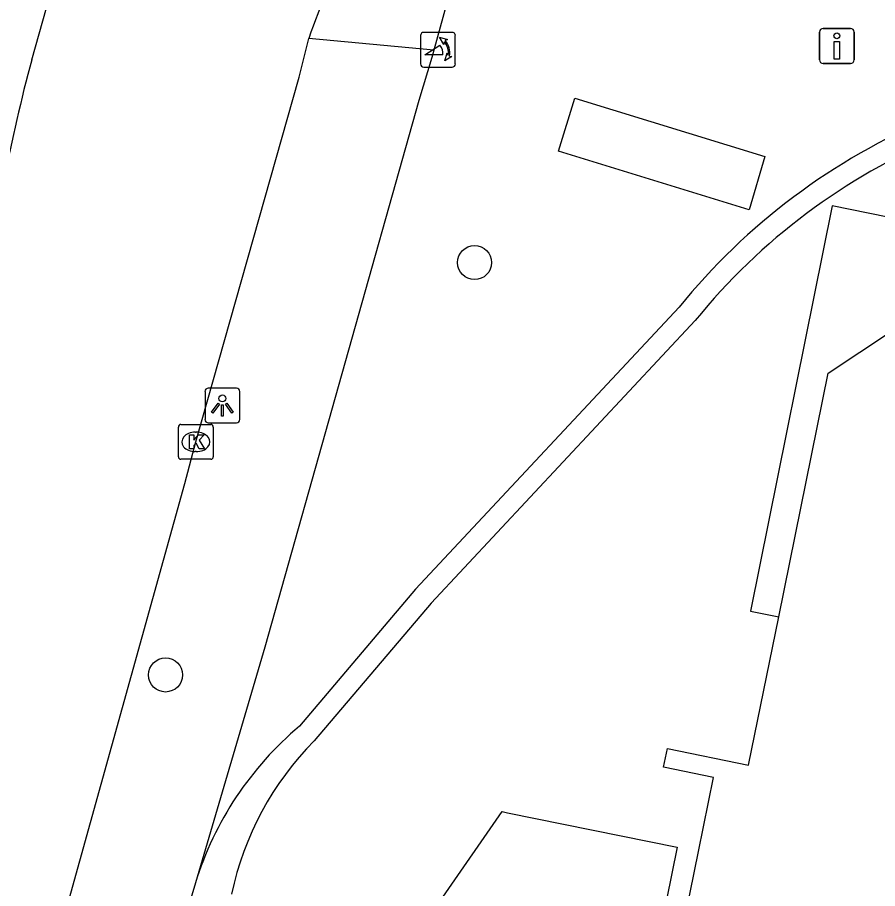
# Model space of a CAD drawing. Extents: x 157692 to 159670, y 381454 to 383289.
# Drawn here: x 158512.84 to 158537.51, y 382055.97 to 382080.96 of the extents above; entities that cross this region are included whole.
import ezdxf

# ---------------------------------------------------------------- set-up
doc = ezdxf.new("R2010")
doc.units = 0
for name, color, linetype in [('IMGEO_Boom', 7, 'Continuous'), ('IMGEO_Drukknoppaal', 7, 'Continuous'), ('IMGEO_Haag', 7, 'Continuous'), ('IMGEO_Kolk', 7, 'Continuous'), ('IMGEO_Lichtpunt', 7, 'Continuous'), ('IMGEO_Pand', 7, 'Continuous'), ('IMGEO_Pand_overbouw', 7, 'Continuous'), ('IMGEO_Poller', 7, 'Continuous'), ('IMGEO_Rijbaan_lokaal_gesloten', 7, 'Continuous'), ('IMGEO_Rijbaan_lokaal_open', 7, 'Continuous'), ('IMGEO_Voetpad_gesloten', 7, 'Continuous'), ('IMGEO_Voetpad_open', 7, 'Continuous')]:
    doc.layers.add(name, color=color, linetype=linetype)

msp = doc.modelspace()

# ---------------------------------------------------------------- linework, layer by layer
at = {"layer": 'IMGEO_Boom'}
for centre in [(158525.946, 382073.928), (158517.084, 382062.098)]:
    msp.add_circle(centre, 0.489, dxfattribs=at)
at = {"layer": 'IMGEO_Drukknoppaal'}
for p, q in [((158535.842, 382079.742), (158535.842, 382080.542)), ((158535.842, 382080.542), (158535.842, 382079.742)), ((158535.942, 382080.642), (158536.732, 382080.642)), ((158536.732, 382080.642), (158535.942, 382080.642)), ((158536.832, 382080.542), (158536.832, 382079.742)), ((158536.832, 382079.742), (158536.832, 382080.542)), ((158536.732, 382079.642), (158535.942, 382079.642)), ((158535.942, 382079.642), (158536.732, 382079.642))]:
    msp.add_line(p, q, dxfattribs=at)
msp.add_lwpolyline([(158536.412, 382080.267), (158536.412, 382079.767), (158536.262, 382079.767), (158536.262, 382080.267), (158536.412, 382080.267)], dxfattribs=at)
msp.add_circle((158536.337, 382080.432), 0.085, dxfattribs=at)
for centre, start, end in [((158535.942, 382080.542), 90, 180), ((158535.942, 382080.542), 90, 180), ((158536.732, 382080.542), 0, 90), ((158536.732, 382080.542), 360, 90), ((158535.942, 382079.742), 180, 270), ((158535.942, 382079.742), 180, 270), ((158536.732, 382079.742), 270, 0), ((158536.732, 382079.742), 270, 0)]:
    msp.add_arc(centre, 0.1, start, end, dxfattribs=at)
at = {"layer": 'IMGEO_Haag'}
for points in [[(158531.812, 382072.644), (158524.254, 382064.558), (158520.926, 382060.631)], [(158532.278, 382072.266), (158524.702, 382064.158), (158521.35, 382060.207)]]:
    msp.add_lwpolyline(points, dxfattribs=at)
for centre, radius, start, end in [((158546.239, 382060.95), 18.572, 112.7386, 140.9734), ((158546.234, 382060.956), 17.963, 112.681, 140.9779), ((158527.111, 382053.285), 9.603, 130.0967, 162.7294), ((158527.558, 382054.016), 8.767, 135.0777, 168.1919)]:
    msp.add_arc(centre, radius, start, end, dxfattribs=at)
at = {"layer": 'IMGEO_Kolk'}
for p, q in [((158517.452, 382068.358), (158517.452, 382069.21)), ((158517.527, 382069.284), (158518.379, 382069.284)), ((158518.453, 382069.21), (158518.453, 382068.358)), ((158517.94, 382069.064), (158517.965, 382069.064)), ((158517.963, 382068.504), (158517.938, 382068.504)), ((158518.379, 382068.284), (158517.527, 382068.284))]:
    msp.add_line(p, q, dxfattribs=at)
for points in [[(158517.452, 382068.358), (158517.452, 382069.21)], [(158517.527, 382069.284), (158518.379, 382069.284)], [(158518.453, 382069.21), (158518.453, 382068.358)], [(158517.773, 382068.984), (158517.896, 382068.984), (158517.896, 382068.833), (158518.026, 382068.984), (158518.19, 382068.984), (158518.044, 382068.833), (158518.197, 382068.584), (158518.045, 382068.584), (158517.96, 382068.748), (158517.896, 382068.681), (158517.896, 382068.584), (158517.773, 382068.584), (158517.773, 382068.984)], [(158518.379, 382068.284), (158517.527, 382068.284)]]:
    msp.add_lwpolyline(points, dxfattribs=at)
for centre, start, end in [((158517.529, 382069.208), 91.552, 178.448), ((158517.529, 382069.208), 91.552, 178.448), ((158518.377, 382069.208), 1.552, 88.448), ((158518.377, 382069.208), 1.552, 88.448), ((158517.529, 382068.36), 181.552, 268.448), ((158517.529, 382068.36), 181.552, 268.448), ((158518.377, 382068.36), 271.552, 358.448), ((158518.377, 382068.36), 271.552, 358.448)]:
    msp.add_arc(centre, 0.0765, start, end, dxfattribs=at)
for centre, major_axis, ratio, start_param, end_param in [((158517.939, 382068.784), (-0.387, 0.002), 0.722429, 4.712389, 7.853982), ((158517.964, 382068.784), (-0.39, 0.002), 0.717154, 1.570796, 4.712389)]:
    msp.add_ellipse(centre, major_axis=major_axis, ratio=ratio, start_param=start_param, end_param=end_param, dxfattribs=at)
at = {"layer": 'IMGEO_Lichtpunt'}
for p, q in [((158518.216, 382070.232), (158518.216, 382069.425)), ((158518.216, 382070.232), (158518.216, 382069.425)), ((158519.118, 382070.327), (158518.31, 382070.327)), ((158519.118, 382070.327), (158518.31, 382070.327)), ((158519.212, 382069.425), (158519.212, 382070.232)), ((158519.212, 382069.425), (158519.212, 382070.232)), ((158518.31, 382069.331), (158519.118, 382069.331)), ((158518.31, 382069.331), (158519.118, 382069.331))]:
    msp.add_line(p, q, dxfattribs=at)
for points in [[(158518.59, 382069.896), (158518.629, 382069.868), (158518.441, 382069.606), (158518.403, 382069.633), (158518.59, 382069.896)], [(158518.692, 382069.848), (158518.739, 382069.848), (158518.739, 382069.526), (158518.692, 382069.526), (158518.692, 382069.848)], [(158518.802, 382069.868), (158518.84, 382069.895), (158519.027, 382069.633), (158518.988, 382069.605), (158518.802, 382069.868)]]:
    msp.add_lwpolyline(points, dxfattribs=at)
msp.add_circle((158518.715, 382070.03), 0.0994, dxfattribs=at)
for centre, start, end in [((158518.31, 382070.232), 90, 180), ((158518.31, 382070.232), 90, 180), ((158519.118, 382070.232), 0, 90), ((158519.118, 382070.232), 0, 90), ((158518.31, 382069.425), 180, 270), ((158518.31, 382069.425), 180, 270), ((158519.118, 382069.425), 270, 0), ((158519.118, 382069.425), 270, 360)]:
    msp.add_arc(centre, 0.0946, start, end, dxfattribs=at)
at = {"layer": 'IMGEO_Pand'}
msp.add_lwpolyline([(158529.205, 382041.46), (158532.366, 382057.038), (158532.796, 382059.159), (158531.366, 382059.452), (158531.476, 382059.991), (158533.808, 382059.514), (158534.67, 382063.763), (158536.091, 382070.76), (158540.685, 382073.808), (158551.628, 382071.582), (158549.651, 382061.827), (158550.462, 382061.663), (158552.242, 382061.302), (158551.018, 382055.337)], dxfattribs=at)
at = {"layer": 'IMGEO_Pand_overbouw'}
msp.add_lwpolyline([(158550.462, 382061.663), (158552.592, 382072.218), (158536.201, 382075.556), (158533.857, 382063.927), (158534.67, 382063.763), (158536.091, 382070.76), (158540.685, 382073.808), (158551.628, 382071.582), (158549.651, 382061.827)], close=True, dxfattribs=at)
at = {"layer": 'IMGEO_Poller'}
for p, q in [((158525.301, 382080.532), (158524.493, 382080.532)), ((158525.301, 382080.532), (158524.493, 382080.532)), ((158524.399, 382080.437), (158524.399, 382079.63)), ((158524.399, 382080.437), (158524.399, 382079.63)), ((158525.395, 382079.63), (158525.395, 382080.437)), ((158525.395, 382079.63), (158525.395, 382080.437)), ((158524.493, 382079.535), (158525.301, 382079.535)), ((158524.493, 382079.535), (158525.301, 382079.535))]:
    msp.add_line(p, q, dxfattribs=at)
for points in [[(158525.078, 382080.261), (158525.066, 382080.188), (158524.941, 382080.393)], [(158524.941, 382080.393), (158525.172, 382080.327), (158525.101, 382080.295)], [(158525.034, 382079.888), (158524.521, 382079.888), (158524.951, 382080.163)], [(158525.094, 382079.716), (158525.16, 382079.947), (158525.19, 382079.879)], [(158525.226, 382079.852), (158525.298, 382079.841), (158525.094, 382079.716)]]:
    msp.add_lwpolyline(points, dxfattribs=at)
for centre, radius, start, end in [((158524.493, 382080.437), 0.0946, 90, 180), ((158524.493, 382080.437), 0.0946, 90, 180), ((158525.301, 382080.437), 0.0946, 0, 90), ((158525.301, 382080.437), 0.0946, 0, 90), ((158524.72, 382079.948), 0.476, 351.7527, 41.1691), ((158524.72, 382079.948), 0.516, 349.3569, 42.2912), ((158524.706, 382079.938), 0.332, 351.3247, 42.4854), ((158524.493, 382079.63), 0.0946, 180, 270), ((158524.493, 382079.63), 0.0946, 180, 270), ((158525.301, 382079.63), 0.0946, 270, 0), ((158525.301, 382079.63), 0.0946, 270, 0)]:
    msp.add_arc(centre, radius, start, end, dxfattribs=at)
at = {"layer": 'IMGEO_Rijbaan_lokaal_gesloten'}
for points in [[(158513.246, 382079.747), (158516.827, 382092.435)], [(158509.607, 382037.718), (158511.299, 382044.841), (158517.633, 382067.591), (158517.953, 382068.784), (158520.916, 382079.242), (158521.192, 382080.355)]]:
    msp.add_lwpolyline(points, dxfattribs=at)
for centre, radius, start, end in [((158545.464, 382072.023), 25.662, 147.5397, 161.0531), ((158559.598, 382067.285), 47.998, 164.9516, 173.4009)]:
    msp.add_arc(centre, radius, start, end, dxfattribs=at)
at = {"layer": 'IMGEO_Rijbaan_lokaal_open'}
msp.add_lwpolyline([(158525.034, 382055.722), (158526.735, 382058.178), (158526.89, 382058.147), (158531.761, 382057.161), (158529.467, 382045.826), (158527.765, 382046.147), (158525.552, 382035.293)], dxfattribs=at)
at = {"layer": 'IMGEO_Voetpad_gesloten'}
msp.add_lwpolyline([(158534.274, 382076.969), (158533.821, 382075.438), (158528.352, 382077.128), (158528.826, 382078.647), (158534.274, 382076.969)], dxfattribs=at)
at = {"layer": 'IMGEO_Voetpad_open'}
for points in [[(158525.864, 382083.985), (158524.781, 382080.019)], [(158524.781, 382080.019), (158521.192, 382080.355)], [(158524.781, 382080.019), (158524.718, 382079.809), (158524.35, 382078.573), (158519.936, 382062.893), (158517.941, 382056.136)], [(158517.941, 382056.136), (158517.115, 382053.336)]]:
    msp.add_lwpolyline(points, dxfattribs=at)

doc.saveas('drawing.dxf')
